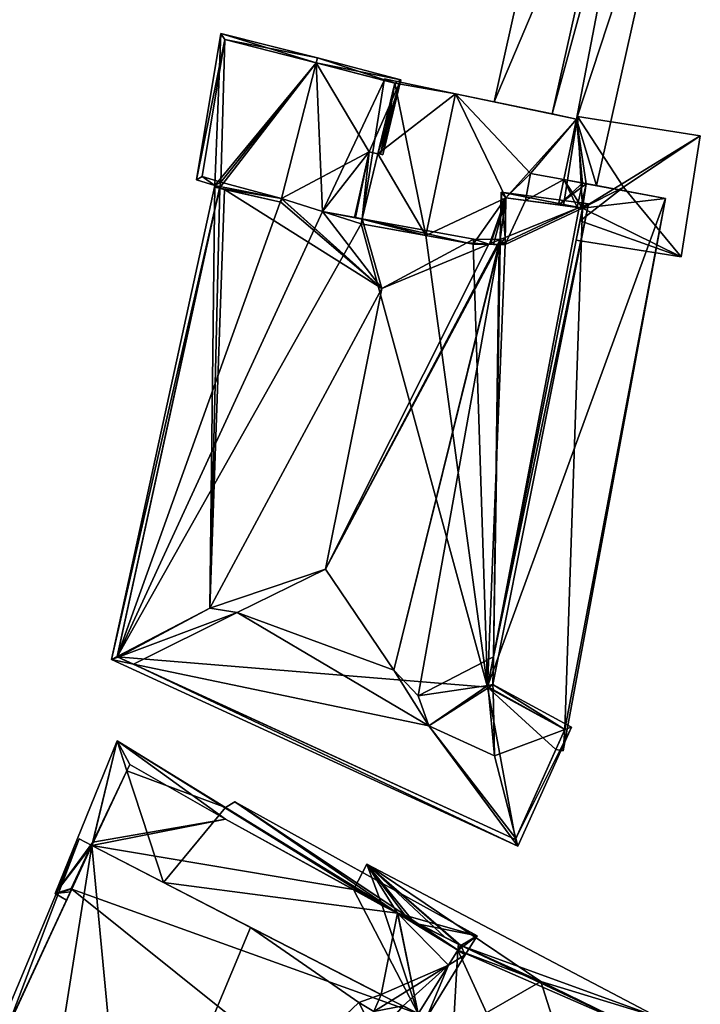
# Model space of a CAD drawing. Header units: inches. Extents: x 2523744 to 2528136, y 1148995 to 1152010.
# Tile 317 of 350: x 2527948 to 2527982, y 1151349 to 1151398. Entities that reach past the tile are written whole.
import ezdxf

# ---------------------------------------------------------------- set-up
doc = ezdxf.new("R2010")
doc.units = ezdxf.units.IN
doc.header["$MEASUREMENT"] = 0
doc.layers.add('Gebaeude Einzelhaus', color=10, linetype='Continuous')
doc.layers.add('Offenes Gebaeude', color=10, linetype='Continuous')

msp = doc.modelspace()

# ---------------------------------------------------------------- meshes
at = {"layer": 'Gebaeude Einzelhaus'}
mesh = msp.add_polyface(dxfattribs=at)
corners = [(2527965.495, 1151388.201, 388.354), (2527963.496, 1151388.564, 388.385), (2527966.484, 1151384.704, 391.793), (2527970.75, 1151386.994, 388.537), (2527971.104, 1151387.184, 388.267), (2527971.848, 1151386.922, 387.753), (2527972.426, 1151387.161, 387.318), (2527961.435, 1151389.219, 387.23), (2527961.434, 1151389.213, 387.23), (2527961.393, 1151389.04, 387.228), (2527958.563, 1151389.682, 384.988), (2527958.083, 1151389.876, 384.594), (2527958.311, 1151389.739, 384.786), (2527958.33, 1151389.828, 384.788), (2527958.068, 1151388.625, 384.763), (2527958.328, 1151389.735, 384.8), (2527957.825, 1151368.62, 387.467), (2527952.886, 1151366.03, 384.83), (2527953.175, 1151366.181, 384.984), (2527953.983, 1151365.801, 384.96), (2527973.316, 1151356.64, 384.83), (2527968.844, 1151362.693, 386.725), (2527959.201, 1151368.405, 388.257), (2527953.215, 1151366.154, 385.009), (2527973.216, 1151357.027, 384.991), (2527976.006, 1151362.628, 384.949), (2527975.677, 1151362.506, 385.1), (2527972.14, 1151361.189, 386.725), (2527972.063, 1151364.768, 384.949), (2527972.069, 1151364.48, 385.092), (2527972.678, 1151387.263, 387.177), (2527972.422, 1151386.912, 387.292), (2527976.396, 1151388.769, 385.093), (2527972.086, 1151366.166, 385.097), (2527976.865, 1151388.959, 384.83), (2527972.381, 1151386.912, 387.318), (2527968.298, 1151364.198, 387.318), (2527971.8, 1151364.728, 385.114), (2527971.823, 1151364.614, 385.081), (2527972.47, 1151389.545, 384.83), (2527972.365, 1151386.913, 387.328), (2527967.081, 1151365.495, 388.178), (2527963.645, 1151370.585, 391.793), (2527965.437, 1151387.958, 388.619), (2527971.07, 1151386.936, 388.312), (2527973.191, 1151356.972, 384.96), (2527953.173, 1151366.173, 384.984), (2527975.683, 1151362.519, 385.092), (2527976.568, 1151388.746, 384.986), (2527972.715, 1151389.26, 385.093), (2527972.671, 1151386.907, 387.141), (2527971.782, 1151364.636, 385.112), (2527961.39, 1151389.041, 387.23), (2527965.097, 1151388.273, 384.485), (2527965.145, 1151388.265, 384.45), (2527965.84, 1151391.576, 384.552), (2527963.496, 1151388.564, 385.663), (2527963.171, 1151396.059, 387.23), (2527967.431, 1151395.203, 384.08), (2527966.279, 1151391.469, 384.224), (2527963.233, 1151396.301, 387.23), (2527966.408, 1151391.452, 384.13), (2527966.527, 1151391.429, 384.043), (2527958.083, 1151389.876, 385.028), (2527958.378, 1151397.531, 383.998), (2527957.161, 1151390.168, 384.405), (2527958.31, 1151389.739, 385.192), (2527958.065, 1151389.795, 385.03), (2527967.131, 1151395.023, 384.259), (2527958.581, 1151397.222, 384.174), (2527957.443, 1151390.341, 384.554), (2527958.377, 1151390.045, 385.185), (2527965.494, 1151388.201, 384.294), (2527965.145, 1151388.265, 384.552), (2527958.33, 1151389.828, 370.348), (2527958.311, 1151389.739, 370.348), (2527953.173, 1151366.173, 370.348), (2527973.191, 1151356.972, 370.348), (2527975.225, 1151361.501, 370.348), (2527975.225, 1151361.501, 377.074), (2527975.683, 1151362.519, 377.074), (2527971.801, 1151364.626, 377.074), (2527971.782, 1151364.636, 377.074), (2527971.79, 1151364.678, 377.074), (2527976.246, 1151387.124, 380.106), (2527976.246, 1151387.124, 380.206), (2527976.568, 1151388.746, 377.074), (2527976.568, 1151388.746, 380.106), (2527976.44, 1151388.101, 381.175), (2527976.568, 1151388.746, 381.202), (2527976.478, 1151388.758, 377.074), (2527975.366, 1151388.906, 377.679), (2527975.612, 1151388.874, 380.106), (2527975.366, 1151388.906, 380.471), (2527972.715, 1151389.26, 381.086), (2527975.612, 1151388.874, 380.206), (2527975.366, 1151388.906, 377.074), (2527975.366, 1151388.906, 377.579), (2527976.294, 1151388.783, 377.074), (2527972.671, 1151386.907, 380.984), (2527971.932, 1151386.921, 381.152), (2527972.096, 1151386.917, 381.115), (2527971.905, 1151386.921, 381.158), (2527971.895, 1151386.921, 381.16), (2527971.07, 1151386.936, 381.347), (2527965.437, 1151387.958, 384.299), (2527968.688, 1151387.368, 381.905), (2527972.671, 1151386.907, 370.348), (2527976.568, 1151388.746, 370.348), (2527971.782, 1151364.636, 370.348), (2527973.699, 1151389.129, 370.348), (2527975.683, 1151362.519, 370.348), (2527965.437, 1151387.958, 370.348), (2527968.688, 1151387.368, 370.348), (2527971.07, 1151386.936, 370.348), (2527961.435, 1151389.219, 370.348), (2527963.496, 1151388.564, 370.348), (2527965.491, 1151388.182, 370.348), (2527965.495, 1151388.201, 370.348), (2527972.715, 1151389.26, 370.348), (2527967.131, 1151395.023, 384.149), (2527966.593, 1151395.164, 384.552), (2527963.171, 1151396.059, 370.348), (2527966.593, 1151395.164, 370.348), (2527958.581, 1151397.222, 370.348), (2527957.443, 1151390.341, 370.348), (2527958.377, 1151390.045, 370.348), (2527967.131, 1151395.023, 370.348)]
mesh.append_faces([[corners[k] for k in face] for face in [(63, 66, 67), (63, 71, 66), (65, 70, 63), (63, 70, 71), (60, 69, 64), (64, 69, 65), (65, 69, 70), (60, 57, 69), (59, 68, 61), (61, 68, 62), (62, 68, 58), (58, 68, 60), (60, 68, 57), (63, 67, 66), (7, 52, 8), (57, 66, 7), (7, 66, 52), (57, 63, 66), (60, 64, 57), (57, 64, 63), (63, 64, 65), (62, 58, 61), (61, 58, 59), (57, 58, 60), (56, 55, 7), (7, 55, 57), (55, 59, 58), (57, 55, 58), (55, 56, 53), (53, 54, 55), (9, 8, 52), (51, 37, 38), (40, 5, 6), (35, 40, 6), (35, 6, 31), (31, 6, 50), (30, 50, 6), (48, 32, 34), (39, 49, 6), (6, 49, 30), (34, 32, 39), (39, 32, 49), (33, 28, 37), (38, 37, 28), (38, 28, 29), (28, 33, 34), (34, 33, 48), (26, 47, 25), (29, 28, 47), (47, 28, 25), (45, 24, 20), (26, 25, 24), (24, 25, 20), (17, 23, 19), (46, 23, 17), (18, 46, 17), (17, 19, 20), (20, 19, 45), (11, 14, 17), (17, 14, 18), (12, 11, 13), (12, 14, 11), (4, 44, 3), (4, 5, 44), (6, 5, 4), (4, 3, 0), (0, 3, 43), (42, 2, 16), (22, 42, 16), (22, 41, 42), (21, 41, 22), (21, 36, 41), (42, 5, 2), (42, 6, 5), (40, 42, 41), (40, 6, 42), (35, 41, 36), (35, 40, 41), (35, 6, 40), (32, 39, 30), (30, 39, 6), (32, 34, 39), (38, 29, 28), (21, 27, 38), (38, 27, 29), (37, 38, 28), (36, 21, 37), (37, 21, 38), (33, 37, 28), (33, 36, 37), (31, 35, 33), (33, 35, 36), (31, 6, 35), (32, 33, 34), (34, 33, 28), (30, 31, 32), (32, 31, 33), (30, 6, 31), (26, 29, 27), (26, 28, 29), (26, 25, 28), (21, 24, 27), (21, 20, 24), (24, 26, 27), (20, 25, 24), (24, 25, 26), (18, 23, 16), (16, 23, 22), (18, 17, 23), (19, 23, 17), (21, 22, 19), (19, 22, 23), (19, 20, 21), (19, 17, 20), (14, 18, 16), (14, 17, 18), (14, 11, 17), (16, 10, 15), (16, 2, 10), (15, 14, 16), (15, 12, 14), (14, 12, 11), (11, 12, 13), (2, 9, 10), (2, 8, 9), (2, 7, 8), (2, 1, 7), (5, 3, 2), (5, 4, 3), (5, 6, 4), (0, 3, 4), (0, 2, 3), (0, 1, 2)]], dxfattribs={"color": 13})
mesh.append_faces([[corners[k] for k in face] for face in [(124, 126, 125), (126, 115, 74), (116, 123, 118), (118, 123, 127), (124, 122, 126), (126, 122, 115), (115, 122, 116), (116, 122, 123), (52, 10, 9), (52, 66, 10), (10, 66, 15), (15, 66, 12), (71, 13, 66), (66, 13, 12), (71, 126, 13), (13, 126, 74), (71, 70, 126), (126, 70, 125), (70, 69, 125), (125, 69, 124), (69, 122, 124), (69, 57, 122), (122, 121, 123), (121, 68, 120), (122, 57, 121), (121, 57, 68), (59, 120, 68), (110, 107, 119), (112, 116, 117), (117, 116, 118), (115, 75, 74), (112, 76, 116), (116, 76, 115), (115, 76, 75), (107, 109, 114), (114, 109, 113), (113, 109, 112), (112, 109, 76), (76, 109, 77), (77, 109, 78), (78, 109, 111), (110, 108, 107), (107, 108, 109), (72, 0, 105), (105, 0, 43), (106, 44, 104), (106, 3, 44), (106, 105, 3), (3, 105, 43), (104, 40, 103), (104, 5, 40), (104, 44, 5), (102, 103, 35), (35, 103, 40), (100, 102, 31), (31, 102, 35), (50, 99, 101), (101, 100, 50), (50, 100, 31), (99, 49, 94), (99, 50, 49), (49, 50, 30), (96, 97, 98), (89, 32, 48), (32, 94, 49), (92, 93, 95), (95, 93, 89), (89, 93, 32), (32, 93, 94), (86, 91, 87), (87, 91, 92), (92, 91, 93), (86, 90, 91), (83, 33, 37), (48, 88, 89), (33, 85, 48), (48, 85, 88), (87, 84, 86), (86, 84, 83), (83, 84, 33), (33, 84, 85), (82, 83, 51), (51, 83, 37), (81, 82, 38), (38, 82, 51), (38, 29, 81), (81, 29, 80), (80, 29, 47), (26, 24, 47), (77, 79, 45), (45, 79, 47), (47, 79, 80), (77, 78, 79), (24, 45, 47), (19, 77, 45), (19, 76, 77), (19, 46, 76), (23, 46, 19), (46, 18, 76), (14, 76, 18), (12, 75, 14), (14, 75, 76), (12, 74, 75), (12, 13, 74), (56, 7, 1), (0, 56, 1), (0, 73, 56), (56, 73, 53), (53, 73, 54), (0, 72, 73)]], dxfattribs={"color": 41})
mesh = msp.add_polyface(dxfattribs=at)
corners = [(2527968.688, 1151387.368, 381.905), (2527965.494, 1151388.201, 384.294), (2527965.437, 1151387.958, 384.299), (2527966.279, 1151391.469, 384.224), (2527965.84, 1151391.576, 384.552), (2527965.145, 1151388.265, 384.552), (2527970.183, 1151394.498, 381.905), (2527967.131, 1151395.023, 384.149), (2527966.61, 1151395.247, 384.552), (2527966.593, 1151395.164, 384.552), (2527976.271, 1151393.221, 380.471), (2527972.715, 1151389.26, 381.086), (2527975.366, 1151388.906, 380.471), (2527971.07, 1151386.936, 381.347), (2527971.895, 1151386.921, 381.16), (2527971.905, 1151386.921, 381.158), (2527971.932, 1151386.921, 381.152), (2527972.096, 1151386.917, 381.115), (2527972.671, 1151386.907, 380.984), (2527966.61, 1151395.247, 370.348), (2527970.183, 1151394.498, 370.348), (2527966.593, 1151395.164, 370.348), (2527965.145, 1151388.265, 384.45), (2527967.131, 1151395.023, 370.348), (2527968.688, 1151387.368, 370.348), (2527965.491, 1151388.182, 370.348), (2527965.437, 1151387.958, 370.348), (2527965.495, 1151388.201, 370.348), (2527972.131, 1151394.089, 376.683), (2527976.271, 1151393.221, 377.609), (2527976.271, 1151393.221, 370.348), (2527975.047, 1151393.478, 378.286), (2527975.047, 1151393.478, 378.386), (2527972.131, 1151394.089, 376.783), (2527976.271, 1151393.221, 377.709), (2527975.632, 1151390.176, 377.074), (2527975.366, 1151388.906, 377.579), (2527975.366, 1151388.906, 377.074), (2527975.632, 1151390.176, 370.348), (2527975.366, 1151388.906, 377.679), (2527973.951, 1151390.488, 370.348), (2527972.715, 1151389.26, 370.348), (2527973.699, 1151389.129, 370.348), (2527971.07, 1151386.936, 370.348), (2527972.671, 1151386.907, 370.348)]
mesh.append_faces([[corners[k] for k in face] for face in [(18, 11, 17), (17, 11, 16), (16, 11, 15), (15, 11, 14), (14, 11, 13), (13, 11, 0), (0, 11, 6), (6, 11, 10), (10, 11, 12), (7, 8, 9), (3, 6, 7), (7, 6, 8), (3, 0, 6), (5, 1, 4), (4, 1, 3), (3, 1, 0), (0, 1, 2)]], dxfattribs={"color": 13})
mesh.append_faces([[corners[k] for k in face] for face in [(24, 41, 43), (43, 41, 44), (41, 40, 42), (40, 30, 38), (24, 20, 41), (41, 20, 40), (40, 20, 30), (10, 12, 34), (34, 12, 39), (30, 35, 38), (35, 36, 37), (30, 29, 35), (35, 29, 36), (32, 10, 34), (28, 6, 33), (33, 6, 32), (32, 6, 10), (28, 20, 6), (28, 30, 20), (31, 29, 28), (28, 29, 30), (19, 23, 21), (23, 24, 27), (27, 24, 25), (25, 24, 26), (19, 20, 23), (23, 20, 24), (4, 22, 5), (9, 8, 21), (21, 8, 19), (8, 6, 19), (19, 6, 20)]], dxfattribs={"color": 41})
mesh = msp.add_polyface(dxfattribs=at)
corners = [(2527976.568, 1151388.746, 377.074), (2527980.735, 1151389.231, 377.074), (2527976.748, 1151389.97, 377.074), (2527971.79, 1151364.678, 377.074), (2527975.683, 1151362.519, 377.074), (2527975.585, 1151361.434, 377.074), (2527976.478, 1151388.758, 377.074), (2527971.801, 1151364.626, 377.074), (2527971.782, 1151364.636, 377.074), (2527975.225, 1151361.501, 377.074), (2527975.632, 1151390.176, 377.074), (2527975.366, 1151388.906, 377.074), (2527976.294, 1151388.783, 377.074), (2527976.566, 1151390.003, 377.074), (2527975.225, 1151361.501, 370.348), (2527975.585, 1151361.434, 370.348), (2527980.735, 1151389.231, 370.348), (2527977.277, 1151389.872, 376.683), (2527977.277, 1151389.872, 376.783), (2527975.632, 1151390.176, 370.348), (2527973.699, 1151389.129, 370.348), (2527973.951, 1151390.488, 370.348), (2527976.568, 1151388.746, 370.348), (2527975.683, 1151362.519, 370.348), (2527971.782, 1151364.636, 370.348)]
mesh.append_faces([[corners[k] for k in face] for face in [(10, 12, 13), (10, 11, 12), (5, 4, 9), (4, 3, 7), (7, 3, 8), (0, 2, 6), (5, 1, 4), (4, 1, 3), (3, 1, 0), (0, 1, 2)]], dxfattribs={"color": 13})
mesh.append_faces([[corners[k] for k in face] for face in [(22, 23, 24), (23, 15, 14), (22, 16, 23), (23, 16, 15), (22, 19, 16), (22, 20, 19), (19, 20, 21), (1, 18, 2), (13, 17, 10), (10, 17, 19), (19, 17, 16), (16, 17, 1), (1, 17, 18), (1, 5, 16), (16, 5, 15), (15, 5, 14), (14, 5, 9)]], dxfattribs={"color": 41})
mesh = msp.add_polyface(dxfattribs=at)
corners = [(2527966.192, 1151347.048, 387.298), (2527966.066, 1151348.321, 388.167), (2527965.313, 1151348.784, 388.167), (2527950.046, 1151354.266, 385.334), (2527950.618, 1151353.92, 385.338), (2527950.815, 1151354.344, 385.734), (2527950.881, 1151354.486, 385.741), (2527951.897, 1151356.675, 385.84), (2527953.164, 1151361.933, 385.441), (2527953.652, 1151360.44, 386.013), (2527955.49, 1151354.821, 388.167), (2527967.547, 1151348.603, 386.917), (2527969.829, 1151350.652, 385.939), (2527968.302, 1151348.214, 385.966), (2527968.72, 1151347.998, 385.441), (2527970.671, 1151351.173, 385.441), (2527958.614, 1151358.583, 385.441), (2527967.27, 1151353.263, 385.441), (2527966.437, 1151349.176, 387.648), (2527970.299, 1151351.402, 385.441), (2527951.938, 1151356.849, 385.826), (2527950.851, 1151354.505, 385.721), (2527966.496, 1151353.655, 385.481), (2527958.61, 1151357.999, 385.723), (2527953.8, 1151360.75, 385.821), (2527959.088, 1151358.864, 382.213), (2527970.307, 1151351.415, 385.34), (2527968.336, 1151352.724, 384.79), (2527971.263, 1151352.135, 382.311), (2527970.455, 1151351.651, 384.567), (2527967.27, 1151353.263, 380.929), (2527966.496, 1151353.655, 380.936), (2527965.045, 1151354.454, 380.919), (2527958.61, 1151357.999, 370.256), (2527965.045, 1151354.454, 370.256), (2527953.8, 1151360.75, 370.256), (2527951.938, 1151356.849, 370.256), (2527950.851, 1151354.505, 370.256), (2527950.881, 1151354.486, 370.256), (2527968.302, 1151348.214, 383.132), (2527970.299, 1151351.402, 381.06), (2527951.897, 1151356.675, 370.256), (2527968.302, 1151348.214, 370.256), (2527966.496, 1151353.655, 370.256), (2527967.271, 1151353.263, 370.256), (2527967.276, 1151353.26, 370.256), (2527970.299, 1151351.402, 370.256), (2527970.305, 1151351.411, 381.054), (2527970.455, 1151351.651, 380.898), (2527967.732, 1151353.029, 380.924), (2527970.33, 1151351.714, 380.899), (2527967.732, 1151353.029, 376.555), (2527970.33, 1151351.714, 370.256), (2527967.738, 1151353.026, 372.358), (2527967.738, 1151353.026, 370.256), (2527970.455, 1151351.651, 370.256)]
mesh.append_faces([[corners[k] for k in face] for face in [(15, 29, 28), (28, 29, 27), (15, 26, 29), (19, 26, 15), (27, 17, 28), (28, 17, 25), (16, 25, 17), (26, 28, 27), (27, 28, 25), (26, 15, 28), (19, 27, 25), (19, 26, 27), (19, 15, 26), (25, 17, 19), (25, 16, 17), (9, 8, 24), (22, 23, 8), (8, 23, 24), (17, 22, 16), (16, 22, 8), (15, 12, 19), (15, 14, 12), (12, 14, 13), (5, 21, 6), (5, 3, 21), (8, 20, 3), (3, 20, 21), (8, 9, 20), (3, 5, 4), (17, 12, 19), (19, 12, 15), (17, 18, 12), (12, 18, 1), (1, 18, 2), (16, 10, 17), (17, 10, 18), (16, 9, 10), (16, 8, 9), (12, 14, 15), (12, 13, 14), (12, 11, 13), (12, 1, 11), (11, 1, 0), (8, 7, 9), (9, 7, 10), (8, 3, 7), (7, 3, 6), (6, 3, 5), (3, 4, 5), (0, 1, 2)]], dxfattribs={"color": 13})
mesh.append_faces([[corners[k] for k in face] for face in [(52, 46, 54), (54, 46, 45), (52, 55, 46), (51, 52, 53), (53, 52, 54), (51, 50, 52), (50, 29, 48), (50, 27, 29), (27, 30, 17), (51, 49, 50), (50, 49, 27), (27, 49, 30), (47, 29, 26), (47, 48, 29), (40, 26, 19), (40, 47, 26), (42, 45, 46), (42, 44, 45), (42, 43, 44), (42, 34, 43), (33, 36, 35), (42, 41, 34), (34, 41, 33), (33, 41, 36), (36, 41, 37), (37, 41, 38), (19, 39, 40), (19, 12, 39), (39, 12, 13), (37, 38, 21), (21, 38, 6), (21, 36, 37), (21, 20, 36), (9, 24, 20), (20, 24, 36), (36, 24, 35), (24, 23, 35), (35, 23, 33), (33, 32, 34), (32, 22, 31), (33, 23, 32), (32, 23, 22), (17, 31, 22), (17, 30, 31)]], dxfattribs={"color": 41})
mesh = msp.add_polyface(dxfattribs=at)
corners = [(2527965.681, 1151331.203, 384.147), (2527965.107, 1151331.492, 384.526), (2527964.642, 1151328.708, 384.251), (2527964.899, 1151331.597, 384.664), (2527965.158, 1151338.501, 385.924), (2527956.894, 1151332.769, 389.099), (2527967.439, 1151337.374, 384.664), (2527953.686, 1151337.748, 391.963), (2527966.576, 1151341.895, 385.924), (2527966.192, 1151347.048, 387.298), (2527965.313, 1151348.784, 388.167), (2527959.879, 1151352.558, 391.963), (2527966.659, 1151341.86, 385.871), (2527970.065, 1151347.305, 385.261), (2527967.621, 1151341.459, 385.261), (2527967.547, 1151348.603, 386.917), (2527966.437, 1151349.176, 387.648), (2527951.897, 1151356.675, 386.712), (2527951.256, 1151357.005, 386.291), (2527943.771, 1151339.1, 386.29), (2527948.726, 1151336.71, 389.514), (2527947.653, 1151347.531, 386.484), (2527944.043, 1151339.571, 386.331), (2527943.779, 1151339.096, 370.256), (2527943.779, 1151339.096, 383.824), (2527943.771, 1151339.1, 383.82), (2527943.771, 1151339.1, 370.256), (2527953.521, 1151334.397, 389.074), (2527956.894, 1151332.769, 386.885), (2527963.049, 1151329.543, 382.821), (2527964.642, 1151328.708, 376.909), (2527963.049, 1151329.543, 376.91), (2527964.756, 1151328.982, 376.919), (2527965.681, 1151331.203, 370.256), (2527964.756, 1151328.982, 370.256), (2527964.899, 1151331.597, 370.256), (2527967.254, 1151336.954, 377.865), (2527967.254, 1151336.954, 370.256), (2527967.439, 1151337.374, 377.723), (2527965.158, 1151338.501, 377.744), (2527966.377, 1151341.419, 376.768), (2527966.576, 1151341.895, 370.256), (2527966.377, 1151341.419, 370.256), (2527966.659, 1151341.86, 370.256), (2527967.621, 1151341.459, 370.256), (2527969.762, 1151346.579, 383.556), (2527969.762, 1151346.579, 370.256), (2527970.065, 1151347.305, 383.123), (2527968.302, 1151348.214, 383.132), (2527968.302, 1151348.214, 385.966), (2527955.49, 1151354.822, 388.167), (2527951.897, 1151356.675, 385.84), (2527950.881, 1151354.486, 385.741), (2527947.653, 1151347.531, 370.256), (2527950.881, 1151354.486, 370.256), (2527944.043, 1151339.571, 370.256), (2527944.043, 1151339.571, 383.828), (2527958.048, 1151332.164, 370.256), (2527965.158, 1151338.501, 370.256), (2527956.894, 1151332.769, 370.256), (2527968.302, 1151348.214, 370.256), (2527951.897, 1151356.675, 370.256), (2527970.065, 1151347.305, 370.256), (2527967.439, 1151337.374, 370.256)]
mesh.append_faces([[corners[k] for k in face] for face in [(21, 22, 19), (18, 21, 19), (17, 21, 18), (20, 5, 7), (17, 7, 11), (17, 20, 7), (17, 19, 20), (17, 18, 19), (11, 10, 16), (9, 13, 15), (9, 12, 13), (13, 12, 14), (9, 8, 12), (11, 7, 10), (10, 7, 9), (9, 7, 8), (8, 7, 4), (4, 7, 5), (3, 6, 4), (3, 5, 2), (3, 4, 5), (1, 3, 2), (0, 1, 2)]], dxfattribs={"color": 13})
mesh.append_faces([[corners[k] for k in face] for face in [(37, 58, 63), (41, 46, 43), (43, 46, 44), (41, 60, 46), (46, 60, 62), (41, 54, 60), (60, 54, 61), (58, 53, 42), (42, 53, 41), (41, 53, 54), (55, 23, 26), (58, 59, 53), (53, 59, 55), (55, 59, 23), (58, 57, 59), (37, 35, 58), (58, 35, 57), (57, 35, 34), (34, 35, 33), (56, 19, 22), (56, 25, 19), (56, 55, 25), (25, 55, 26), (53, 56, 21), (21, 56, 22), (53, 55, 56), (53, 52, 54), (52, 17, 51), (53, 21, 52), (52, 21, 17), (17, 50, 51), (17, 11, 50), (50, 11, 16), (15, 13, 49), (49, 13, 48), (48, 13, 47), (13, 45, 47), (45, 44, 46), (13, 14, 45), (45, 14, 44), (14, 43, 44), (14, 12, 43), (12, 41, 43), (12, 8, 41), (41, 40, 42), (41, 8, 40), (40, 8, 39), (39, 8, 4), (39, 6, 38), (39, 4, 6), (6, 36, 38), (36, 35, 37), (6, 3, 36), (36, 3, 35), (1, 35, 3), (1, 0, 35), (35, 0, 33), (33, 32, 34), (32, 2, 30), (33, 0, 32), (32, 0, 2), (2, 29, 30), (30, 29, 31), (2, 28, 29), (2, 5, 28), (5, 27, 28), (5, 20, 27), (24, 27, 20), (19, 24, 20), (24, 19, 25), (23, 25, 26), (23, 24, 25)]], dxfattribs={"color": 41})
mesh = msp.add_polyface(dxfattribs=at)
corners = [(2527966.496, 1151353.655, 380.936), (2527965.719, 1151355.736, 380.119), (2527965.061, 1151354.484, 380.9), (2527967.27, 1151353.263, 380.929), (2527967.732, 1151353.029, 380.924), (2527968.052, 1151352.867, 380.921), (2527969.641, 1151352.063, 380.906), (2527970.33, 1151351.714, 380.899), (2527970.455, 1151351.651, 380.898), (2527980.358, 1151348.038, 380.119), (2527965.045, 1151354.454, 380.919), (2527979.246, 1151347.501, 380.668), (2527970.305, 1151351.411, 381.054), (2527973.389, 1151344.671, 383.556), (2527970.299, 1151351.402, 381.06), (2527970.065, 1151347.305, 383.123), (2527968.302, 1151348.214, 383.132), (2527969.762, 1151346.579, 383.556), (2527977.46, 1151342.53, 380.119), (2527976.646, 1151342.958, 380.806), (2527974.474, 1151349.834, 380.754), (2527979.263, 1151347.492, 380.653), (2527976.646, 1151342.958, 370.256), (2527979.263, 1151347.492, 370.256), (2527974.474, 1151349.834, 370.256), (2527970.33, 1151351.714, 370.256), (2527967.732, 1151353.029, 376.555), (2527965.061, 1151354.484, 370.256), (2527967.738, 1151353.026, 372.358), (2527967.738, 1151353.026, 370.256), (2527965.045, 1151354.454, 370.256), (2527969.762, 1151346.579, 370.256), (2527970.065, 1151347.305, 370.256), (2527968.302, 1151348.214, 370.256), (2527970.299, 1151351.402, 370.256), (2527970.455, 1151351.651, 370.256), (2527966.496, 1151353.655, 370.256), (2527967.271, 1151353.263, 370.256), (2527967.276, 1151353.26, 370.256)]
mesh.append_faces([[corners[k] for k in face] for face in [(11, 9, 21), (18, 21, 9), (18, 19, 21), (20, 9, 11), (4, 1, 5), (5, 1, 6), (6, 1, 7), (7, 1, 20), (20, 1, 9), (4, 2, 1), (19, 11, 13), (19, 18, 11), (11, 18, 9), (13, 15, 17), (13, 14, 15), (15, 14, 16), (11, 12, 13), (13, 12, 14), (9, 8, 11), (11, 8, 12), (0, 2, 10), (9, 1, 8), (8, 1, 7), (7, 1, 6), (6, 1, 5), (5, 1, 4), (4, 1, 3), (3, 1, 0), (0, 1, 2)]], dxfattribs={"color": 13})
mesh.append_faces([[corners[k] for k in face] for face in [(37, 29, 38), (37, 27, 29), (37, 36, 27), (27, 36, 30), (32, 22, 31), (32, 24, 22), (22, 24, 23), (24, 35, 25), (32, 34, 24), (24, 34, 35), (32, 33, 34), (31, 19, 17), (17, 19, 13), (31, 22, 19), (27, 30, 2), (2, 30, 10), (27, 28, 29), (27, 26, 28), (27, 2, 26), (26, 2, 4), (24, 25, 20), (20, 25, 7), (20, 11, 24), (21, 23, 24), (11, 21, 24), (21, 22, 23), (21, 19, 22)]], dxfattribs={"color": 41})
at = {"layer": 'Offenes Gebaeude'}
mesh = msp.add_polyface(dxfattribs=at)
corners = [(2527976.748, 1151389.97, 377.074), (2527976.271, 1151393.221, 377.709), (2527975.366, 1151388.906, 377.679), (2527977.277, 1151389.872, 376.783), (2527981.765, 1151409.976, 376.783), (2527979.323, 1151409.211, 377.982), (2527975.047, 1151393.478, 378.386), (2527976.478, 1151388.758, 377.074), (2527979.569, 1151410.467, 378.001), (2527978.604, 1151409.413, 378.386), (2527975.731, 1151410.218, 376.783), (2527972.131, 1151394.089, 376.783), (2527977.277, 1151389.872, 376.683), (2527981.765, 1151409.976, 376.683), (2527979.569, 1151410.467, 377.901), (2527972.131, 1151394.089, 376.683), (2527975.731, 1151410.218, 376.683), (2527976.271, 1151393.221, 377.609), (2527976.566, 1151390.003, 377.074), (2527975.366, 1151388.906, 377.579), (2527976.294, 1151388.783, 377.074), (2527979.323, 1151409.211, 377.882), (2527975.047, 1151393.478, 378.286), (2527978.604, 1151409.413, 378.286)]
mesh.append_faces([[corners[k] for k in face] for face in [(9, 11, 6), (9, 10, 11), (6, 5, 9), (5, 4, 8), (0, 2, 7), (6, 1, 5), (5, 1, 4), (4, 1, 3), (3, 1, 0), (0, 1, 2)]], dxfattribs={"color": 13})
mesh.append_faces([[corners[k] for k in face] for face in [(16, 23, 15), (15, 23, 22), (13, 21, 14), (21, 22, 23), (13, 17, 21), (21, 17, 22), (17, 18, 19), (19, 18, 20), (13, 12, 17), (17, 12, 18), (15, 10, 16), (15, 11, 10), (13, 14, 4), (4, 14, 8), (13, 4, 12), (12, 4, 3)]], dxfattribs={"color": 41})
mesh = msp.add_polyface(dxfattribs=at)
corners = [(2527981.531, 1151386.294, 380.206), (2527982.488, 1151392.386, 380.206), (2527978.633, 1151389.802, 383.14), (2527976.44, 1151388.101, 381.175), (2527976.246, 1151387.124, 380.206), (2527976.315, 1151393.355, 380.206), (2527976.568, 1151388.746, 381.202), (2527975.612, 1151388.874, 380.206), (2527982.488, 1151392.386, 380.106), (2527981.531, 1151386.294, 380.106), (2527976.315, 1151393.355, 380.106), (2527975.612, 1151388.874, 380.106), (2527976.246, 1151387.124, 380.106), (2527976.568, 1151388.746, 380.106)]
mesh.append_faces([[corners[k] for k in face] for face in [(2, 6, 3), (2, 5, 6), (6, 5, 7), (1, 5, 2), (2, 3, 0), (0, 3, 4), (0, 1, 2)]], dxfattribs={"color": 13})
mesh.append_faces([[corners[k] for k in face] for face in [(12, 13, 9), (9, 13, 8), (8, 13, 10), (10, 13, 11), (9, 0, 12), (12, 0, 4), (10, 11, 5), (5, 11, 7), (5, 1, 10), (10, 1, 8), (1, 0, 8), (8, 0, 9)]], dxfattribs={"color": 41})

doc.saveas('drawing.dxf')
